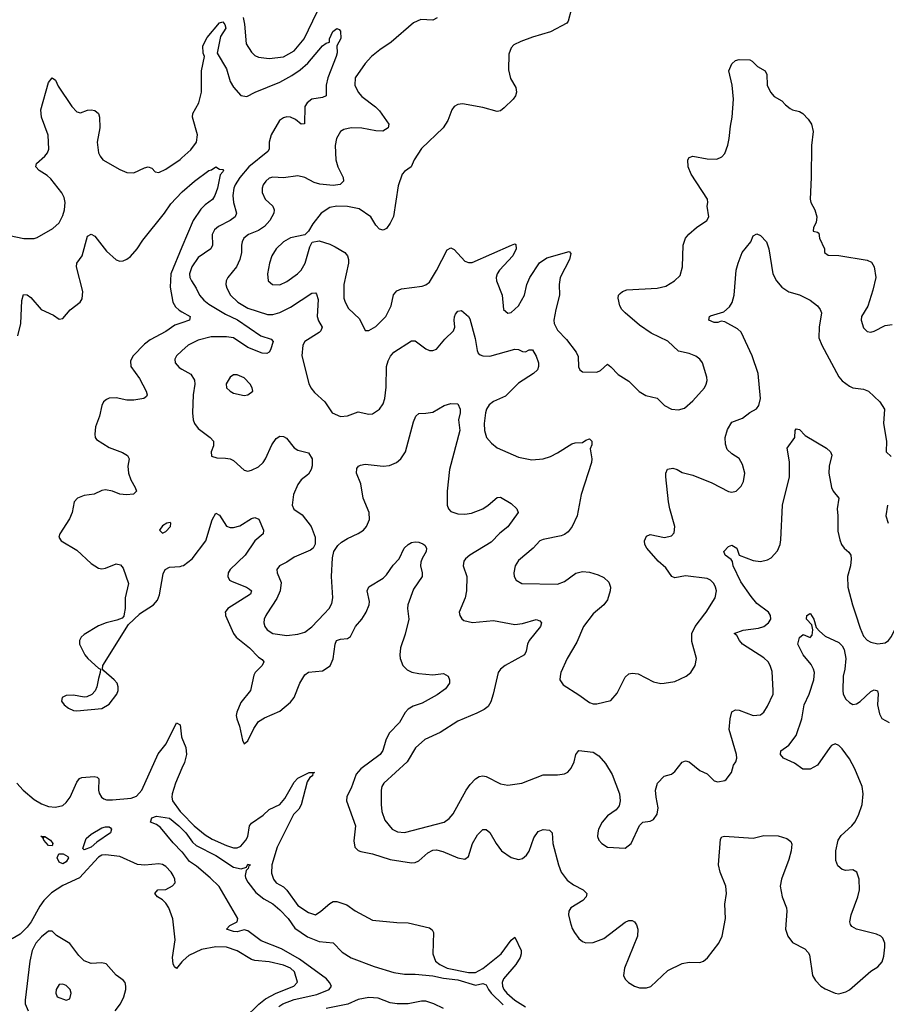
# Model space of a CAD drawing. Header units: inches. Extents: x 1771504 to 1971212, y 471788 to 643615.
# Tile 269 of 587: x 1809088 to 1813957, y 617807 to 623337. Entities that reach past the tile are written whole.
import ezdxf

# ---------------------------------------------------------------- set-up
doc = ezdxf.new("R2010")
doc.units = ezdxf.units.IN
doc.header["$MEASUREMENT"] = 0
for name, color, linetype in [('B8601', 7, 'Continuous'), ('B8602', 7, 'Continuous'), ('B8611', 7, 'Continuous'), ('B8612', 7, 'Continuous')]:
    doc.layers.add(name, color=color, linetype=linetype)

msp = doc.modelspace()

# ---------------------------------------------------------------- linework, layer by layer
at = {"layer": 'B8601', "color": 5}
for points, elevation in [([(1809675.5, 620000), (1809673, 619987), (1809663.4, 619976.6), (1809634.7, 619965.3), (1809574.8, 619950), (1809530, 619932.3), (1809450, 619884.2), (1809432.7, 619870), (1809423.7, 619850), (1809424.2, 619830), (1809454.4, 619770), (1809470.5, 619750), (1809530, 619696), (1809542, 619690), (1809541, 619670), (1809530, 619638), (1809521.3, 619590), (1809511.8, 619568.2), (1809493.3, 619546.7), (1809465.3, 619534.7), (1809450, 619533), (1809390, 619544), (1809350, 619542.4), (1809327.7, 619530), (1809323.8, 619510), (1809338, 619490), (1809362, 619470), (1809390, 619457.6), (1809410, 619455.3), (1809550, 619468.8), (1809590, 619493), (1809633.6, 619550), (1809640.7, 619570), (1809641.6, 619590), (1809635.1, 619610), (1809619.6, 619630), (1809560.2, 619680.2), (1809554, 619690), (1809556, 619710), (1809698.9, 619941.1), (1809760.8, 619999.2), (1809762, 620000)], 420), ([(1809072.9, 619050), (1809106.8, 619010), (1809170, 618957.1), (1809210, 618932.6), (1809250, 618917.5), (1809290, 618914), (1809330, 618923.9), (1809350, 618940.9), (1809371.5, 618970), (1809410, 619054), (1809424.4, 619075.6), (1809438, 619082), (1809505.9, 619085.9), (1809522.7, 619082.7), (1809533.7, 619073.7), (1809530.2, 619010), (1809533.8, 618993.8), (1809546.9, 618970), (1809561.3, 618961.3), (1809576.4, 618956.4), (1809610, 618956.3), (1809714.3, 618965.7), (1809744.3, 618975.7), (1809773.5, 619010), (1809865.9, 619214.1), (1809910.4, 619269.6), (1809970, 619388.2), (1809990, 619376.3), (1809997.5, 619310), (1810000, 619304)], 380), ([(1810000, 619133.8), (1809963.3, 619050), (1809945.4, 618990), (1809942.9, 618970), (1809947.3, 618950), (1809990.5, 618890), (1810000, 618880.4)], 380), ([(1810000, 618664), (1809950, 618714.2), (1809879.8, 618799.8), (1809857.1, 618817.1), (1809822.7, 618830), (1809830, 618854.8), (1809856, 618864), (1809930, 618853.1), (1809983.2, 618810), (1810000, 618792.2)], 360), ([(1810000, 618045), (1809970, 618008.5), (1809957.5, 618017.5), (1809950, 618034), (1809946.4, 618070), (1809961.1, 618170), (1809948.1, 618288.1), (1809926.3, 618350), (1809910, 618374.5), (1809890, 618394.5), (1809862, 618410), (1809848.3, 618430), (1809864, 618450), (1809910, 618452), (1809946.5, 618473.5), (1809962, 618490), (1809960.7, 618510), (1809951.3, 618530), (1809938.9, 618550), (1809910, 618580.4), (1809890, 618591.8), (1809870, 618595.5), (1809790.9, 618589.1), (1809750, 618593.1), (1809650, 618636.6), (1809570, 618646.7), (1809550, 618644.8), (1809530, 618634.3), (1809423.3, 618516.7), (1809330, 618475), (1809266.2, 618433.8), (1809223.8, 618390), (1809201.2, 618358.8), (1809152.9, 618270), (1809130, 618240.6), (1809090, 618202), (1809045.2, 618174.8)], 380), ([(1809625.3, 617770), (1809655, 617810), (1809672.8, 617850), (1809683.7, 617890), (1809685.3, 617910), (1809680.5, 617930), (1809670, 617943.6), (1809630, 617971.6), (1809574.6, 618034.6), (1809550, 618039.7), (1809490, 618037.1), (1809450, 618051.6), (1809421.2, 618081.2), (1809369.4, 618149.4), (1809294.2, 618194.2), (1809270, 618218), (1809250, 618218), (1809210, 618186.6), (1809178.5, 618150), (1809158.9, 618110), (1809144.2, 618050), (1809118, 617830), (1809119.4, 617810), (1809135.4, 617770)], 420)]:
    msp.add_lwpolyline(points, dxfattribs=dict(at, elevation=elevation))
for points, elevation in [([(1809450, 618675.3), (1809442.7, 618682.7), (1809462.3, 618737.7), (1809490, 618762), (1809550, 618797.6), (1809570, 618804.9), (1809590, 618803.8), (1809598, 618798), (1809603.8, 618790), (1809598.7, 618770), (1809522.4, 618717.6), (1809490, 618689.9)], 360), ([(1809270, 618697.2), (1809250, 618699.7), (1809222.9, 618730), (1809220.9, 618739.1), (1809226, 618746), (1809218, 618742), (1809207.6, 618752.4), (1809230, 618750.2), (1809260.3, 618730), (1809274, 618710)], 360), ([(1809330, 618596.3), (1809310, 618605.2), (1809299.6, 618630), (1809307.7, 618652.3), (1809332.7, 618652.7), (1809358.3, 618638.3), (1809363, 618630), (1809350, 618606.9)], 360), ([(1809330, 617920.7), (1809310, 617919.3), (1809293.4, 617890), (1809290.6, 617870), (1809298.8, 617850), (1809349.1, 617830.9), (1809370, 617838), (1809377, 617870), (1809371.6, 617890), (1809350, 617913)], 440)]:
    msp.add_lwpolyline(points, close=True, dxfattribs=dict(at, elevation=elevation))
at = {"layer": 'B8602', "color": 5}
for points, elevation in [([(1809030, 622126), (1809112.1, 622107.9), (1809170, 622108.8), (1809186, 622114), (1809275.1, 622164.9), (1809310, 622197.1), (1809330, 622238), (1809339.8, 622270), (1809344.4, 622310), (1809338.6, 622338.6), (1809324.2, 622364.2), (1809262.9, 622442.9), (1809241.8, 622461.8), (1809197, 622490), (1809178, 622510), (1809182, 622530), (1809230, 622570.4), (1809245.1, 622590), (1809252, 622610), (1809248.7, 622688.7), (1809211.3, 622790), (1809206, 622830), (1809250, 622984.7), (1809270, 623011.3), (1809290, 622998), (1809304.6, 622964.6), (1809380.3, 622850), (1809410, 622820.4), (1809430, 622814.4), (1809470, 622828.4), (1809490.4, 622830.4), (1809510, 622828), (1809530.3, 622810.3), (1809537, 622790), (1809538.3, 622730), (1809523.6, 622650), (1809531.7, 622590), (1809539.5, 622570), (1809554.9, 622550), (1809650, 622495.5), (1809690, 622479.3), (1809730, 622476.4), (1809790, 622505.5), (1809810, 622510.7), (1809830, 622502.8), (1809850, 622482.8), (1809870, 622478), (1809910, 622498.4), (1809990, 622552), (1810000, 622561)], 440), ([(1809078.4, 621561.6), (1809094.8, 621630), (1809100.7, 621759.3), (1809110, 621793.4), (1809130, 621792), (1809150, 621776.5), (1809209.5, 621709.5), (1809278.4, 621678.4), (1809310, 621655.3), (1809330, 621658.7), (1809372.3, 621707.7), (1809428.6, 621750), (1809438.3, 621770), (1809442.9, 621810), (1809406.4, 621950), (1809409.8, 621970), (1809438.8, 622010), (1809470, 622122), (1809490, 622133), (1809510, 622120.4), (1809576.4, 622036.4), (1809630, 621988.8), (1809650, 621981.7), (1809670, 621982.3), (1809690, 621991.6), (1809710, 622006.9), (1809748.7, 622050), (1809780.9, 622099.1), (1809902.4, 622250), (1809937.3, 622302.7), (1810000, 622368.6)], 420), ([(1810000, 622059.4), (1809937.9, 621910), (1809934.1, 621834.1), (1809949.3, 621750), (1809964.2, 621724.2), (1809985, 621705), (1810000, 621696.4)], 420), ([(1810000, 621635.4), (1809959.1, 621620.9), (1809910, 621586.3), (1809820.5, 621539.5), (1809790, 621515.4), (1809724.9, 621450), (1809710, 621422), (1809711.7, 621390), (1809761.3, 621321.3), (1809799.5, 621250), (1809804.9, 621230), (1809799.9, 621220.1), (1809784.7, 621210), (1809730, 621200.3), (1809690, 621199.8), (1809630, 621214.2), (1809590, 621211.7), (1809575.1, 621204.9), (1809559.5, 621190), (1809549.3, 621170.7), (1809536.5, 621110), (1809514.9, 621050), (1809510.3, 621010), (1809512.4, 620990), (1809519.5, 620979.5), (1809590, 620934), (1809666.1, 620906.1), (1809694.3, 620890), (1809702.8, 620870), (1809695.9, 620830), (1809699.3, 620790), (1809712.1, 620752.1), (1809737.4, 620710), (1809743.8, 620690), (1809727.4, 620672.6), (1809688, 620668), (1809650, 620673.1), (1809610, 620688.4), (1809570, 620696.4), (1809550, 620692.8), (1809507.1, 620672.9), (1809450, 620664.1), (1809412.4, 620650), (1809394.6, 620630), (1809382.3, 620570), (1809367.1, 620532.9), (1809313.4, 620450), (1809308, 620430), (1809320.7, 620410), (1809410, 620358.5), (1809490, 620283.6), (1809530, 620256.2), (1809550, 620253), (1809570, 620255.9), (1809630, 620280.7), (1809655.4, 620275.4), (1809670, 620257.1), (1809699.2, 620170), (1809680.9, 620090), (1809681.3, 620030), (1809675.5, 620000)], 420), ([(1810000, 621477.9), (1809969, 621450), (1809960.3, 621430), (1809961.1, 621410), (1809983.7, 621383.7), (1810000, 621374.5)], 440), ([(1809762, 620000), (1809839.6, 620050), (1809862.8, 620077.2), (1809873.6, 620106.4), (1809894.5, 620225.5), (1809906, 620250), (1809930, 620262.6), (1809990, 620266), (1810000, 620269.4)], 420)]:
    msp.add_lwpolyline(points, dxfattribs=dict(at, elevation=elevation))
at = {"layer": 'B8602', "color": 5, "elevation": 440}
msp.add_lwpolyline([(1809932.9, 620512.9), (1809914, 620510), (1809890, 620494), (1809874, 620470), (1809890, 620454), (1809910, 620462), (1809935.3, 620490), (1809938, 620510)], close=True, dxfattribs=at)
at = {"layer": 'B8611', "color": 5}
for points, elevation in [([(1810243.8, 620000), (1810244.5, 619990), (1810290.2, 619890), (1810303.9, 619870), (1810380.2, 619810), (1810430, 619756.4), (1810450, 619744), (1810459.3, 619730), (1810450.4, 619710), (1810412, 619670), (1810404.2, 619655.8), (1810384.4, 619570), (1810330, 619502.9), (1810308.5, 619448.5), (1810304.9, 619430), (1810308.4, 619410), (1810323.1, 619370), (1810339.1, 619290), (1810350, 619271), (1810370, 619287.3), (1810404.2, 619355.8), (1810430, 619396), (1810463.2, 619416.8), (1810550, 619454), (1810610, 619503.5), (1810629.8, 619530), (1810661.6, 619610), (1810690, 619656.9), (1810710, 619672.3), (1810790, 619680.7), (1810832.4, 619707.6), (1810850, 619746.8), (1810860.3, 619830), (1810868.5, 619850), (1810890, 619858.5), (1810930, 619861.1), (1810946.7, 619873.3), (1810975.5, 619930), (1811010, 619970.2), (1811028.9, 620000)], 420), ([(1810476.8, 620000), (1810470.2, 619990), (1810461.3, 619970), (1810459.6, 619950), (1810465.2, 619930), (1810479.5, 619910), (1810510, 619890.2), (1810590, 619878.6), (1810650, 619885.2), (1810690, 619897.4), (1810730, 619927.2), (1810799.1, 620000)], 440), ([(1811270.9, 620000), (1811274.4, 619970), (1811253.7, 619886.3), (1811227.8, 619810), (1811223.9, 619770), (1811226.7, 619750), (1811241.3, 619710), (1811265, 619685), (1811292, 619672), (1811330, 619664.8), (1811410, 619658.6), (1811470, 619664.4), (1811494.9, 619650), (1811504, 619630), (1811502.3, 619610), (1811480.4, 619579.6), (1811434.6, 619545.4), (1811350, 619498), (1811298.9, 619481.1), (1811270, 619464.5), (1811254.1, 619445.9), (1811222.6, 619390), (1811163.5, 619330), (1811144.7, 619290), (1811127.6, 619232.4), (1811113.2, 619210), (1811005.2, 619130), (1810979.3, 619100.7), (1810950, 619020.7), (1810926.1, 618973.9), (1810923.9, 618950), (1810975.8, 618810), (1810966.1, 618726.1), (1810971.8, 618690), (1810990, 618670.3), (1811005.3, 618665.3), (1811070, 618653), (1811170, 618620.6), (1811290, 618602.3), (1811310, 618603.6), (1811330, 618612.7), (1811381.3, 618658.7), (1811410, 618672.1), (1811430, 618675.2), (1811466.1, 618666.1), (1811550, 618629), (1811590, 618623.1), (1811610, 618637.3), (1811632.1, 618710), (1811660.5, 618759.5), (1811690, 618788.4), (1811710, 618788.4), (1811730, 618772.7), (1811764.7, 618710), (1811795.6, 618670), (1811850, 618632.6), (1811890, 618620.9), (1811913.4, 618626.6), (1811935.8, 618644.2), (1811950, 618668.2), (1811977.3, 618742.7), (1812001.7, 618778.2), (1812030, 618788.4), (1812065.2, 618785.2), (1812079.6, 618770), (1812083.9, 618710), (1812114.9, 618590), (1812130.3, 618550), (1812165.1, 618505.1), (1812199.2, 618479.2), (1812253.4, 618450), (1812274, 618430), (1812270.3, 618410), (1812252, 618390), (1812185.5, 618350), (1812174, 618330), (1812172.2, 618310), (1812180.9, 618270), (1812192.4, 618232.4), (1812204.6, 618210), (1812230, 618177.1), (1812250, 618160.4), (1812270, 618152), (1812310, 618154.3), (1812370, 618177.3), (1812490, 618268.9), (1812510, 618277.4), (1812530, 618278.7), (1812543, 618270), (1812554.1, 618254.1), (1812561.5, 618230), (1812559.2, 618190), (1812486.7, 618010), (1812480.3, 617970), (1812490, 617948), (1812508, 617930), (1812542, 617910), (1812570, 617900.2), (1812610, 617899.1), (1812633.4, 617906.6), (1812730, 617997.4), (1812810, 618035.6), (1812850, 618044.2), (1812910, 618041.3), (1812930, 618048.7), (1812952.4, 618067.6), (1813016.4, 618150), (1813034.5, 618190), (1813053.5, 618290), (1813050.8, 618370), (1813058.7, 618430), (1813054.8, 618470), (1813024.2, 618550), (1813015, 618590), (1813025.3, 618734.7), (1813032.8, 618747.2), (1813048.3, 618751.7), (1813210, 618741.1), (1813270, 618754.9), (1813350, 618754.3), (1813398.7, 618738.7), (1813421.4, 618721.4), (1813427.3, 618707.3), (1813423.2, 618670), (1813410, 618620.9), (1813369.2, 618510), (1813361.8, 618470), (1813372.1, 618410), (1813395.9, 618350), (1813398.9, 618330), (1813391.2, 618230), (1813404.2, 618190), (1813430, 618154), (1813498.9, 618118.9), (1813519.1, 618099.1), (1813525, 618085), (1813542.7, 617970), (1813560.4, 617940.4), (1813589.3, 617909.3), (1813613.7, 617893.7), (1813670, 617869.1), (1813690, 617866.7), (1813730, 617877.7), (1813751.2, 617888.8), (1813870, 617994), (1813910, 618017.6), (1813933.4, 618046.6), (1813942.5, 618077.5), (1813948.7, 618128.7), (1813948.5, 618150), (1813938.4, 618178.4), (1813927, 618190), (1813901.5, 618201.5), (1813789.6, 618230), (1813764.1, 618244.1), (1813756, 618256), (1813752.7, 618270), (1813759.9, 618310), (1813798, 618410), (1813806, 618450), (1813804, 618510), (1813792.1, 618550), (1813770, 618563.1), (1813730, 618559.2), (1813710, 618563.5), (1813684.9, 618584.9), (1813674.6, 618614.6), (1813674, 618670), (1813686.2, 618730), (1813704.1, 618755.9), (1813764, 618810), (1813779.8, 618830), (1813801.4, 618870), (1813822.2, 618930), (1813827.5, 618990), (1813821.2, 619030), (1813780.6, 619130), (1813750, 619186.6), (1813710, 619242), (1813690, 619261.1), (1813670, 619269.7), (1813650, 619260.5), (1813640.3, 619250), (1813570, 619149.7), (1813530, 619127.1), (1813488.2, 619128.2), (1813440.9, 619160.9), (1813379.5, 619190), (1813362, 619210), (1813365.2, 619230), (1813410, 619263.1), (1813450, 619317.3), (1813482.7, 619410), (1813495.9, 619490), (1813524.7, 619550), (1813549.8, 619630), (1813553.3, 619670), (1813548.7, 619690), (1813535.7, 619715.7), (1813490.9, 619770), (1813460.4, 619830), (1813470, 619867.7), (1813490, 619884), (1813530, 619868), (1813540.2, 619879.8), (1813543.7, 619910), (1813538.6, 619938.6), (1813509.7, 619970), (1813510, 619991), (1813525.3, 620000)], 420), ([(1811559, 620000), (1811560.4, 619990), (1811571.7, 619971.7), (1811583.7, 619963.7), (1811631.4, 619951.4), (1811750, 619963), (1811870, 619939.8), (1811913.1, 619946.9), (1811990, 619968.5), (1812010, 619960.5), (1812020.5, 619950), (1812013.7, 619930), (1811951.1, 619850), (1811940.7, 619830), (1811933.8, 619790), (1811924.9, 619770), (1811815.8, 619710), (1811790.3, 619690), (1811776, 619670), (1811748.7, 619550), (1811734.8, 619505.2), (1811719.8, 619480.2), (1811697, 619463), (1811656.9, 619443.1), (1811550, 619397.7), (1811450, 619333.3), (1811364.7, 619295.3), (1811312.7, 619247.3), (1811265.2, 619170), (1811134, 619050), (1811123.2, 619030), (1811119.7, 619010), (1811118.3, 618930), (1811122.2, 618890), (1811140.6, 618840.6), (1811180.4, 618790), (1811210, 618776.5), (1811250, 618771.3), (1811473, 618830), (1811501.1, 618850), (1811523.3, 618876.7), (1811596.5, 619010), (1811618.3, 619041.7), (1811650, 619074.3), (1811670, 619086.7), (1811690, 619090.2), (1811710, 619086.9), (1811790, 619046), (1811830, 619038), (1811910, 619050.2), (1812030, 619096.9), (1812110, 619095.8), (1812150, 619102.4), (1812168.2, 619111.8), (1812186.7, 619133.3), (1812203.6, 619170), (1812212.3, 619210), (1812230, 619233), (1812310, 619224.2), (1812342.2, 619202.2), (1812379.2, 619159.2), (1812417.6, 619097.6), (1812458.9, 618990), (1812462.6, 618950), (1812457.2, 618922.8), (1812440.3, 618899.7), (1812390, 618866.6), (1812360.5, 618830), (1812340.5, 618790), (1812336.3, 618770), (1812334, 618750), (1812342, 618730), (1812358.8, 618710), (1812390, 618690.6), (1812490, 618684), (1812524, 618710), (1812570, 618811.3), (1812590, 618831), (1812630, 618836), (1812650, 618844.7), (1812670, 618876), (1812676.3, 618910), (1812663.5, 618970), (1812660.5, 619010), (1812672, 619050), (1812710, 619088.2), (1812750, 619099.1), (1812770, 619114), (1812810, 619166.4), (1812830, 619175.3), (1812850, 619168.7), (1812910, 619121.3), (1812950, 619101.3), (1812990, 619063), (1813010, 619056.3), (1813050, 619064), (1813057.2, 619070), (1813086.6, 619110), (1813099.3, 619150), (1813112.7, 619170), (1813117, 619190), (1813115.6, 619210), (1813074.6, 619350), (1813079.3, 619410), (1813089.8, 619450.2), (1813110, 619460.3), (1813130, 619459.1), (1813210, 619429.3), (1813250, 619433.1), (1813270, 619448.8), (1813290, 619481.6), (1813321.4, 619550), (1813322.2, 619570), (1813315.8, 619675.8), (1813305.3, 619710), (1813293.3, 619730), (1813270, 619753.6), (1813150, 619829.8), (1813132.9, 619850), (1813118, 619878), (1813102, 619890), (1813152.3, 619907.7), (1813239.8, 619920.2), (1813269.5, 619930), (1813295.6, 619950), (1813307.6, 619970), (1813306, 619990), (1813300.5, 620000)], 440), ([(1812310.4, 620000), (1812310, 619999.7), (1812256.1, 619930), (1812218.9, 619841.1), (1812164.9, 619750), (1812128.8, 619670), (1812124.4, 619650), (1812123, 619630), (1812141.1, 619601.1), (1812230, 619545.7), (1812290, 619501.6), (1812310, 619494.9), (1812330, 619494.9), (1812410, 619514.4), (1812445.2, 619554.8), (1812490, 619644.9), (1812510, 619662.4), (1812530, 619666.7), (1812562.6, 619662.6), (1812650, 619617.6), (1812690, 619608.4), (1812710, 619610.3), (1812770, 619620.9), (1812832.3, 619650), (1812859.5, 619670), (1812882.9, 619710), (1812891.5, 619750), (1812864.4, 619844.4), (1812865, 619890), (1812883.5, 619930), (1812937.6, 620000)], 460), ([(1813531.8, 620000), (1813550, 619971), (1813564, 619924), (1813582, 619902), (1813614.6, 619874.6), (1813690, 619838.5), (1813710, 619820.2), (1813720.6, 619800.7), (1813729.6, 619750), (1813723.8, 619690), (1813714.2, 619650), (1813712.6, 619570), (1813715.6, 619550), (1813730, 619521.1), (1813750, 619501.5), (1813770, 619491.5), (1813790, 619494.7), (1813810, 619507.3), (1813870, 619563.5), (1813890, 619573.4), (1813907.4, 619567.4), (1813911.1, 619551.1), (1813907.1, 619490), (1813918.9, 619438.9), (1813933, 619413), (1813974, 619390)], 420), ([(1813783.4, 620000), (1813810, 619919.1), (1813830, 619874.4), (1813850, 619852.2), (1813870, 619840.3), (1813910, 619832), (1813950, 619837), (1813970, 619850.4), (1813987.3, 619872.7), (1814030, 619963.7), (1814112, 620000)], 440), ([(1810000, 619304), (1810022.1, 619250), (1810026, 619210), (1810014.1, 619165.9), (1810000, 619133.8)], 380), ([(1810000, 618880.4), (1810069.3, 618810), (1810130, 618758.9), (1810170, 618734.3), (1810250, 618698.5), (1810290, 618686.4), (1810310, 618686.8), (1810330, 618695.9), (1810359, 618730), (1810370, 618750.4), (1810379.1, 618810), (1810390, 618824.9), (1810456.4, 618870), (1810490, 618900.7), (1810550, 618930.2), (1810577.3, 618962.7), (1810630, 619054.6), (1810650, 619077.4), (1810715.3, 619110), (1810744.7, 619110), (1810735.5, 619104.5), (1810733.4, 619090), (1810718, 619082), (1810702.6, 619057.4), (1810670, 618927.3), (1810656.3, 618903.7), (1810625.9, 618874.1), (1810534.5, 618690), (1810504.2, 618590), (1810503.1, 618543.1), (1810514.2, 618510), (1810530.1, 618490.1), (1810570, 618466.4), (1810588.9, 618448.9), (1810650, 618363), (1810710, 618323.5), (1810750, 618310.2), (1810780.4, 618330), (1810830, 618373.5), (1810850, 618384.4), (1810870, 618383.9), (1810925.6, 618365.6), (1810973.2, 618333.2), (1811070, 618280.7), (1811206.4, 618266.4), (1811270, 618265.2), (1811390, 618236), (1811406.3, 618226.3), (1811413.6, 618210), (1811408.8, 618090), (1811424.2, 618050), (1811448.4, 618030), (1811490, 618011), (1811610, 617986.3), (1811650, 617986.7), (1811690, 618008.9), (1811793, 618090), (1811850, 618168.1), (1811870, 618185.3), (1811906.2, 618110), (1811906.1, 618090), (1811899.3, 618070), (1811875, 618030), (1811806.9, 617950), (1811799.8, 617930), (1811800.3, 617910), (1811807.9, 617890), (1811825.3, 617870), (1811870.6, 617830), (1811930, 617793.5)], 380), ([(1810000, 618792.2), (1810021, 618770), (1810058.6, 618718.6), (1810080.1, 618700.1), (1810190, 618642.2), (1810290, 618578.2), (1810331.8, 618568.2), (1810363.1, 618576.9), (1810370, 618594), (1810384.7, 618590), (1810375.2, 618584.8), (1810372, 618570), (1810360.7, 618559.3), (1810355.3, 618530), (1810357.7, 618517.7), (1810370, 618493.4), (1810415.1, 618435.1), (1810460.2, 618400.2), (1810510, 618371.5), (1810550, 618337.4), (1810597.1, 618290), (1810634.2, 618234.2), (1810705.9, 618185.9), (1810770, 618160.7), (1810850, 618152.4), (1810900.3, 618100.3), (1810950, 618067.6), (1811079.1, 618019.1), (1811190, 617985.3), (1811250, 617977), (1811310, 617976.5), (1811410, 617966.9), (1811470, 617953.4), (1811550, 617944.4), (1811650, 617915.1), (1811690, 617923.9), (1811710, 617916), (1811721.7, 617890), (1811737.9, 617870), (1811805.2, 617805.2)], 360), ([(1810544.7, 617795.3), (1810566.9, 617810), (1810630, 617833.5), (1810757.9, 617862.1), (1810827.3, 617890), (1810839.5, 617910), (1810829.7, 617930), (1810812.6, 617950), (1810661.1, 618061.1), (1810558.3, 618118.3), (1810444.2, 618164.2), (1810370, 618220.7), (1810350, 618226.2), (1810310, 618214.3), (1810290, 618215.8), (1810249.4, 618230), (1810269.3, 618250), (1810309.6, 618270), (1810313.3, 618290), (1810209.1, 618469.1), (1810158.4, 618518.4), (1810082.3, 618582.3), (1810041.8, 618610), (1810002, 618662), (1810000, 618664)], 360), ([(1810351.3, 617730), (1810431.5, 617808.5), (1810470, 617838.2), (1810530, 617870.5), (1810628.5, 617910), (1810648.6, 617931.4), (1810631.3, 617990), (1810609.8, 618010), (1810570, 618026.2), (1810490, 618046.5), (1810410, 618052.5), (1810390, 618058.5), (1810310, 618108.4), (1810250, 618128), (1810190, 618130.9), (1810110, 618115.5), (1810037.7, 618082.3), (1810006.8, 618053.2), (1810000, 618045)], 380), ([(1811470, 617783.1), (1811414.3, 617810), (1811370, 617825.3), (1811345.8, 617825.8), (1811270, 617810.6), (1811209.1, 617809.1), (1811170, 617814.8), (1811102.7, 617842.7), (1811050, 617844.8), (1810990, 617833.7), (1810932.3, 617807.7), (1810810, 617784.1)], 360)]:
    msp.add_lwpolyline(points, dxfattribs=dict(at, elevation=elevation))
at = {"layer": 'B8612', "color": 5}
for points, elevation in [([(1810343.4, 623350), (1810351.2, 623311.2), (1810360.9, 623200.9), (1810390, 623155.6), (1810410, 623136.5), (1810430, 623126), (1810490, 623118.2), (1810570, 623129.4), (1810630, 623163), (1810687.4, 623230), (1810759.4, 623380.6)], 460), ([(1812186.7, 623393.3), (1812170.4, 623329.6), (1812163, 623317), (1812070, 623268), (1811970, 623239.8), (1811904.8, 623215.2), (1811864.9, 623195.1), (1811850, 623179.3), (1811836.7, 623143.3), (1811834.7, 623054.7), (1811845.9, 623005.9), (1811875.6, 622955.6), (1811879.3, 622930), (1811874.4, 622910), (1811861.3, 622890), (1811810, 622841.6), (1811790, 622825.6), (1811770, 622820.7), (1811690, 622843.7), (1811575.3, 622864.7), (1811550, 622861.2), (1811530, 622849.2), (1811516.3, 622830), (1811493, 622770), (1811468.4, 622730), (1811346.3, 622613.7), (1811304.7, 622550), (1811288.4, 622511.6), (1811250, 622485.1), (1811236.9, 622470), (1811215.1, 622404.9), (1811187.6, 622232.4), (1811170, 622194), (1811150, 622164.2), (1811130, 622154.7), (1811110, 622160.5), (1811090, 622183.6), (1811061.3, 622230), (1810994.8, 622274.8), (1810930, 622287.2), (1810870, 622289.8), (1810830, 622282.4), (1810781.1, 622250), (1810734.4, 622190), (1810710.4, 622149.6), (1810690.5, 622129.5), (1810610, 622112.1), (1810570, 622089.8), (1810530, 622051), (1810504.7, 622010), (1810492.3, 621970), (1810479.6, 621910), (1810484.9, 621870), (1810509.2, 621849.2), (1810550, 621847.2), (1810590, 621866.2), (1810648.4, 621910), (1810669.1, 621930.9), (1810692.1, 621970), (1810718.7, 622061.3), (1810732, 622088), (1810770, 622094.9), (1810830, 622076.5), (1810861.4, 622061.4), (1810914.3, 622030), (1810930.2, 622010), (1810935.5, 621990), (1810936.5, 621970), (1810910.2, 621849.8), (1810910, 621774), (1810916, 621750), (1810935.9, 621715.9), (1810997, 621657), (1811030, 621591), (1811050, 621590.7), (1811090, 621613.4), (1811145.6, 621670), (1811175.8, 621730), (1811189, 621791), (1811206.6, 621813.4), (1811233.8, 621826.2), (1811350, 621840.9), (1811370, 621847.6), (1811390, 621863.1), (1811430, 621928.5), (1811490, 622044.4), (1811510, 622056.4), (1811530, 622046.7), (1811590, 621980.9), (1811610, 621973.6), (1811630, 621974.2), (1811851.1, 622071.1), (1811870, 622078), (1811875.3, 622075.3), (1811877.3, 622050), (1811858.7, 622010), (1811784.7, 621930), (1811771.3, 621910), (1811764.9, 621890), (1811767.7, 621870), (1811799.7, 621790), (1811805.7, 621710), (1811830, 621688.7), (1811850, 621692), (1811891.5, 621730), (1811924.8, 621790), (1811937.7, 621850), (1811953.7, 621890), (1812008.7, 621971.3), (1812050, 621999.4), (1812174.8, 622034.8), (1812184.7, 622024.7), (1812178, 621990), (1812124.2, 621890), (1812119.4, 621850), (1812121.9, 621790), (1812100.1, 621710), (1812090.2, 621650.2), (1812091, 621631), (1812110, 621593.4), (1812161, 621541), (1812215.3, 621470), (1812226.1, 621446.1), (1812228.4, 621388.4), (1812236, 621370), (1812250, 621358.8), (1812330, 621357.1), (1812352.4, 621367.6), (1812390, 621402), (1812410, 621387.7), (1812450, 621344.9), (1812510, 621307.7), (1812569, 621249), (1812605.8, 621225.9), (1812670, 621210.6), (1812710.6, 621170), (1812750, 621150.3), (1812790, 621146), (1812824, 621156), (1812870, 621197.1), (1812935.1, 621270), (1812945.6, 621290), (1812951.5, 621310), (1812949.6, 621330), (1812923.7, 621410), (1812909.3, 621430), (1812886.7, 621446.7), (1812850, 621462.4), (1812790, 621475.6), (1812730, 621531.1), (1812636, 621576), (1812570, 621622), (1812489.6, 621690), (1812472, 621710), (1812460.7, 621730), (1812450, 621774), (1812453.2, 621790), (1812461.2, 621798.8), (1812475.3, 621810), (1812500.1, 621819.9), (1812670, 621830.2), (1812719, 621841), (1812767.3, 621870), (1812798.8, 621901.2), (1812812.1, 621950), (1812815.6, 622070), (1812829.8, 622110), (1812847.7, 622132.3), (1812890, 622170.4), (1812949.4, 622210), (1812960.9, 622230), (1812951.5, 622290), (1812955.4, 622310), (1812952.1, 622330), (1812861.1, 622470), (1812844.8, 622510), (1812842, 622550), (1812850, 622562.8), (1812870, 622570.4), (1812950, 622554.9), (1813005.4, 622554.6), (1813033.6, 622566.4), (1813050, 622586), (1813067.1, 622632.9), (1813074.5, 622670), (1813081, 622739), (1813091.1, 622790), (1813098.3, 622890), (1813091.2, 622970), (1813072, 623050), (1813089.4, 623090), (1813110, 623107.7), (1813130, 623113), (1813190, 623111), (1813204, 623104), (1813234.2, 623074.2), (1813277.1, 623050), (1813286.4, 623030), (1813288.8, 622970), (1813306.3, 622930), (1813326.5, 622906.5), (1813370, 622882), (1813390, 622859.1), (1813417.7, 622837.7), (1813430.3, 622830.3), (1813470, 622822), (1813488, 622810), (1813518.9, 622778.9), (1813537.6, 622750), (1813546.3, 622710), (1813536.5, 622630), (1813535.6, 622450), (1813528.8, 622330), (1813533.7, 622310), (1813555.8, 622270), (1813566.4, 622230), (1813562.5, 622197.5), (1813548.2, 622170), (1813546.8, 622150), (1813570, 622144.7), (1813577.3, 622137.3), (1813582, 622110), (1813610.4, 622050), (1813610.8, 622030), (1813630, 622014), (1813690, 622012.9), (1813850, 621986), (1813874.7, 621974.7), (1813889.2, 621949.2), (1813897.6, 621890), (1813882.4, 621817.6), (1813852.7, 621727.3), (1813818.4, 621670), (1813815.8, 621650), (1813830, 621606.8), (1813850, 621585.5), (1813870, 621582.4), (1813890, 621587), (1813950, 621619.5), (1813990, 621626)], 480), ([(1810000, 622561), (1810050, 622606), (1810082.3, 622650), (1810086.8, 622690), (1810058.7, 622790), (1810061.5, 622810), (1810095, 622870), (1810109.9, 622930), (1810109.8, 623050), (1810127.4, 623130), (1810119.3, 623150), (1810116.4, 623190), (1810142.2, 623237.8), (1810210, 623319.1), (1810230, 623325.5), (1810241.3, 623310), (1810245.7, 623290), (1810216.7, 623243.3), (1810197.1, 623150), (1810250, 623060.3), (1810271.6, 622990), (1810290, 622957.7), (1810330, 622912), (1810365.1, 622905.1), (1810410.6, 622929.4), (1810550, 622985.9), (1810616.7, 623023.3), (1810663.6, 623056.4), (1810706.3, 623093.7), (1810790, 623190.3), (1810810, 623205.5), (1810829.3, 623210.7), (1810829.3, 623229.3), (1810847.6, 623270), (1810870, 623287.3), (1810882.8, 623282.8), (1810890, 623272), (1810891.9, 623231.9), (1810870.5, 623190), (1810871.3, 623151.3), (1810866.4, 623130), (1810820.2, 623010), (1810810.2, 622970), (1810810.2, 622909.8), (1810790, 622901), (1810730, 622890.8), (1810703.6, 622870), (1810690.2, 622849.8), (1810687.9, 622752.1), (1810670, 622751.2), (1810637.1, 622777.1), (1810610, 622789.9), (1810590, 622791.1), (1810570, 622785.6), (1810547.8, 622770), (1810500.5, 622690), (1810489.6, 622650), (1810489.5, 622610), (1810482.4, 622597.6), (1810376, 622510), (1810324.2, 622450), (1810298.2, 622410), (1810291.2, 622390), (1810286.4, 622350), (1810290.1, 622310), (1810306, 622250), (1810298.2, 622230), (1810270, 622209.2), (1810204.6, 622175.4), (1810183, 622157), (1810170.1, 622129.9), (1810170.9, 622070), (1810162.6, 622050), (1810090, 622002.2), (1810055.9, 621950), (1810042.6, 621910), (1810044.1, 621890), (1810053.4, 621870), (1810079.8, 621830), (1810098.2, 621790), (1810122.4, 621762.4), (1810150, 621739.8), (1810244.1, 621684.1), (1810312.3, 621652.3), (1810442.1, 621562.1), (1810502, 621542), (1810512.9, 621530), (1810497.3, 621482.7), (1810490, 621469.6), (1810477.5, 621462.5), (1810450, 621464.6), (1810370, 621495.3), (1810290, 621549.9), (1810250, 621556), (1810163.6, 621556.4), (1810090, 621537.9), (1810035.6, 621510), (1810000, 621477.9)], 440), ([(1811433.2, 623346.8), (1811410, 623335.1), (1811341.3, 623338.7), (1811300.4, 623319.6), (1811174.9, 623210), (1811112, 623168), (1811065.3, 623130), (1811030, 623091.5), (1810972.9, 623010), (1810971.5, 622970), (1810989.1, 622930), (1811010, 622906.3), (1811087.6, 622847.6), (1811110, 622824.9), (1811162.4, 622750), (1811159.3, 622730), (1811128.9, 622711.1), (1811090, 622712.7), (1811011.4, 622728.6), (1810950.3, 622729.7), (1810910, 622720.5), (1810890, 622709.4), (1810867.4, 622670), (1810860.8, 622630), (1810864, 622550), (1810876.3, 622510), (1810906, 622450), (1810907.9, 622430), (1810888.7, 622411.3), (1810850, 622405.6), (1810774.3, 622414.3), (1810743.5, 622423.5), (1810690, 622450.9), (1810650, 622461.1), (1810570, 622449.8), (1810510, 622452.4), (1810490, 622446.6), (1810470.4, 622430), (1810456.9, 622410), (1810450.3, 622390), (1810450, 622366), (1810467, 622330), (1810510.2, 622290.2), (1810517.3, 622270), (1810516.2, 622250), (1810494, 622210), (1810464, 622176), (1810430, 622153.2), (1810374.4, 622130), (1810347.9, 622110), (1810337.7, 622090), (1810334, 622070), (1810334, 622030), (1810325.7, 621990), (1810305.4, 621950), (1810257.7, 621890), (1810249, 621870), (1810247.1, 621850), (1810252.1, 621830), (1810273.5, 621790), (1810313.2, 621750), (1810370, 621717.5), (1810480.7, 621680.7), (1810510, 621681.7), (1810550, 621693.5), (1810610, 621722.1), (1810730, 621801.1), (1810750, 621803.6), (1810756.5, 621796.5), (1810765.2, 621765.2), (1810758.7, 621670), (1810766.3, 621646.3), (1810787.7, 621610), (1810780.9, 621590), (1810770, 621579.8), (1810690.2, 621529.8), (1810678.9, 621510), (1810672.6, 621450), (1810713.3, 621293.3), (1810723.7, 621270), (1810744.2, 621244.2), (1810802.6, 621190), (1810844.4, 621130), (1810890, 621109), (1810930, 621112.9), (1810990, 621134.4), (1811050, 621121.6), (1811070, 621124.4), (1811110, 621150.6), (1811130, 621179.1), (1811140.4, 621210), (1811147, 621273), (1811148.6, 621390), (1811157.9, 621422.1), (1811172.1, 621447.9), (1811191.2, 621470), (1811290, 621534), (1811310, 621534.4), (1811370, 621488), (1811390, 621479.3), (1811410, 621479.3), (1811430, 621486), (1811476.5, 621543.5), (1811525.3, 621590), (1811532.9, 621610), (1811528.8, 621650), (1811532, 621668), (1811536.6, 621683.4), (1811550, 621700.5), (1811570, 621703.8), (1811610, 621670.4), (1811617.2, 621657.2), (1811647, 621547), (1811659.3, 621479.3), (1811664.9, 621464.9), (1811675.3, 621455.3), (1811690, 621449), (1811730, 621446.9), (1811870, 621486), (1811890, 621484.9), (1811912.7, 621472.7), (1811930, 621472.2), (1811950, 621483.8), (1811970, 621483), (1811990, 621446.8), (1812002.6, 621410), (1812003.1, 621390), (1811997.4, 621370), (1811975.3, 621350), (1811890, 621295.3), (1811817, 621223), (1811750, 621193), (1811725.7, 621174.3), (1811710.9, 621150), (1811704.8, 621130), (1811697.6, 621070), (1811699.3, 621030), (1811711.7, 620990), (1811738.2, 620958.2), (1811770, 620933.1), (1811890, 620880.8), (1811965.7, 620865.7), (1812029.8, 620870.2), (1812070, 620883.6), (1812110, 620903.6), (1812190, 620955.2), (1812210, 620960.9), (1812250, 620962), (1812270, 620976), (1812290, 620982.8), (1812302.8, 620970), (1812302.8, 620950), (1812293.4, 620926.6), (1812303.2, 620870), (1812301.8, 620850), (1812242, 620670), (1812219.6, 620550), (1812191.4, 620490), (1812170, 620460.5), (1812150, 620446.2), (1812130, 620438.2), (1812030, 620418.3), (1812010, 620409.6), (1811972.4, 620370), (1811890, 620299.5), (1811872.7, 620270), (1811864.4, 620230), (1811866, 620210), (1811877.3, 620190), (1811910.4, 620170.4), (1812110, 620166.9), (1812150, 620181.5), (1812212.2, 620227.8), (1812250, 620238.9), (1812290, 620235), (1812339, 620219), (1812370, 620204.6), (1812398.7, 620178.7), (1812408, 620150), (1812406.4, 620130), (1812390, 620079.6), (1812369.4, 620050.6), (1812310.4, 620000)], 460), ([(1810000, 622368.6), (1810001.4, 622370), (1810070, 622430.2), (1810150, 622490.3), (1810165.4, 622494.6), (1810190, 622510.6), (1810210, 622498), (1810230, 622494.8), (1810233, 622490), (1810230, 622482), (1810214, 622466), (1810199.1, 622390), (1810184.9, 622350), (1810172, 622328), (1810130, 622297.5), (1810106.4, 622273.6), (1810062.6, 622210), (1810000, 622059.4)], 420), ([(1812937.6, 620000), (1812945.3, 620010), (1812995.1, 620090), (1813002.6, 620130), (1812998.3, 620150), (1812988, 620170), (1812970, 620189.6), (1812950, 620198.7), (1812830, 620213.2), (1812770, 620201.8), (1812751.8, 620210), (1812718.6, 620258.6), (1812676, 620296), (1812611.1, 620370), (1812599.7, 620390), (1812598.9, 620410), (1812610, 620436.3), (1812630, 620446), (1812711, 620429), (1812750, 620438), (1812765.6, 620454.4), (1812769.6, 620490), (1812740.5, 620590), (1812733.7, 620630), (1812719.4, 620770), (1812718.9, 620790), (1812727.6, 620812.4), (1812757.5, 620817.5), (1812781.6, 620810), (1812810, 620794), (1812870, 620779.6), (1812976.9, 620736.9), (1813070, 620686.4), (1813090, 620683.8), (1813113.2, 620690), (1813142.4, 620717.6), (1813155.8, 620744.2), (1813161.6, 620790), (1813150, 620839), (1813130, 620872.7), (1813090, 620898), (1813064.1, 620924.1), (1813053.1, 620953.1), (1813051.9, 620990), (1813065.1, 621034.9), (1813090, 621075.8), (1813150, 621098.7), (1813190, 621130.4), (1813227.9, 621152.1), (1813242, 621170), (1813251.1, 621210), (1813236.5, 621350), (1813204.2, 621450), (1813142, 621582), (1813120.9, 621600.9), (1813050, 621640.9), (1813030, 621644.5), (1813010, 621636.9), (1812990, 621636.3), (1812959.5, 621650), (1812964.5, 621670), (1812970, 621673.4), (1813043.9, 621696.1), (1813075.8, 621724.2), (1813092, 621748), (1813102.8, 621790), (1813114.5, 621930), (1813124.8, 621970), (1813148.2, 622030), (1813195.8, 622090), (1813210, 622122.8), (1813230, 622134), (1813250, 622124.9), (1813284, 622090), (1813298, 622050), (1813320.7, 621910), (1813339.6, 621870), (1813370, 621834), (1813410, 621808.7), (1813470, 621791.8), (1813530, 621762), (1813570.1, 621730.1), (1813586.2, 621710), (1813594, 621690), (1813580.2, 621610), (1813579, 621550), (1813594.3, 621510), (1813691, 621331), (1813710, 621308.5), (1813750, 621278), (1813770, 621270.3), (1813830, 621261.3), (1813858, 621250), (1813920.2, 621190), (1813947.9, 621150), (1813941.3, 621070), (1813959.1, 620970), (1813957.1, 620910), (1813984.8, 620884.8)], 460), ([(1810000, 621696.4), (1810046.4, 621670), (1810041.3, 621650), (1810000, 621635.4)], 420), ([(1810000, 621374.5), (1810050, 621346.5), (1810070, 621312.7), (1810073, 621290), (1810062.1, 621230), (1810058.8, 621130), (1810062.8, 621090), (1810069.4, 621069.4), (1810090, 621041.7), (1810158.4, 620990), (1810177.1, 620970), (1810176.7, 620943.3), (1810164, 620910), (1810166.4, 620886.4), (1810195.9, 620875.9), (1810244.7, 620875.3), (1810270, 620870.3), (1810290, 620861.1), (1810350, 620806.4), (1810370, 620802.4), (1810390, 620806.7), (1810430, 620826.7), (1810455.8, 620850), (1810470, 620870.6), (1810503.9, 620950), (1810530, 620984.2), (1810550, 620997.7), (1810570, 620996.5), (1810586.5, 620986.5), (1810630, 620931.8), (1810650, 620919), (1810710, 620904.4), (1810731.2, 620871.2), (1810732.1, 620832.1), (1810726.5, 620810), (1810710, 620784.4), (1810670, 620752.4), (1810650, 620727), (1810626.7, 620670), (1810619.5, 620610), (1810628.2, 620588.2), (1810675.4, 620555.4), (1810726.3, 620490), (1810749.1, 620430), (1810749.1, 620390.9), (1810736.4, 620370), (1810721.4, 620358.6), (1810630, 620317.8), (1810590, 620290.8), (1810547.7, 620270), (1810532.4, 620250), (1810535.3, 620230), (1810556.7, 620176.7), (1810551.6, 620130), (1810533.6, 620086.4), (1810476.8, 620000)], 440), ([(1810799.1, 620000), (1810827.6, 620030), (1810842, 620058), (1810848, 620090), (1810840.3, 620210), (1810846.1, 620313.9), (1810854, 620350), (1810875.8, 620384.2), (1810896.8, 620403.2), (1810930, 620423.7), (1810990, 620450.6), (1811019.3, 620470), (1811036.2, 620490), (1811053.6, 620530), (1811051.5, 620570), (1811017.4, 620650), (1811004.4, 620730), (1810980.5, 620790), (1810983.3, 620816.7), (1810991.1, 620828.9), (1811003.9, 620836.1), (1811030, 620840.9), (1811130, 620829.2), (1811165.8, 620834.2), (1811204.5, 620850), (1811229.6, 620870), (1811255.3, 620910), (1811300.6, 621079.4), (1811314.5, 621110), (1811330, 621125.5), (1811370, 621126.4), (1811410, 621133.4), (1811473.2, 621170), (1811510, 621182.4), (1811550, 621178.8), (1811562.4, 621150), (1811563.7, 621130), (1811554, 621090), (1811561.6, 621030), (1811503.5, 620810), (1811490.3, 620690), (1811490.4, 620610), (1811497.1, 620590), (1811510, 620575.5), (1811550, 620561.1), (1811590, 620559.5), (1811626.4, 620566.4), (1811690, 620590.3), (1811720.7, 620610), (1811770, 620653), (1811790, 620654.9), (1811850, 620620.4), (1811882, 620590), (1811888, 620570), (1811830.6, 620489.4), (1811786.8, 620453.2), (1811737.6, 620402.4), (1811617, 620330), (1811593.1, 620310), (1811584.4, 620295.6), (1811579.7, 620270), (1811599.6, 620210), (1811598.9, 620130), (1811590.2, 620089.8), (1811557.6, 620010), (1811559, 620000)], 440), ([(1813300.5, 620000), (1813295.1, 620010), (1813230, 620058.5), (1813197.6, 620097.6), (1813140.8, 620180.8), (1813097.8, 620270), (1813093.6, 620293.6), (1813085.9, 620305.9), (1813052.3, 620330), (1813043.7, 620350), (1813070, 620379.1), (1813090, 620385.5), (1813118.4, 620370), (1813130.8, 620330), (1813210, 620300.2), (1813250, 620294), (1813290, 620303.7), (1813310, 620315.3), (1813345.5, 620354.5), (1813360.3, 620390), (1813364.5, 620415.5), (1813374, 620610), (1813413.5, 620770), (1813413.5, 620853.5), (1813400.5, 620930), (1813443.6, 620990), (1813445.1, 621030), (1813450, 621038.8), (1813470, 621035.5), (1813501.7, 621001.7), (1813622, 620930), (1813643.8, 620910), (1813651.5, 620891.5), (1813636, 620830), (1813634.9, 620790), (1813648.7, 620710), (1813658.7, 620690), (1813690.6, 620650), (1813680.4, 620590), (1813684.9, 620550), (1813685.1, 620465.1), (1813695.3, 620415.3), (1813705.7, 620390), (1813720.4, 620370), (1813747.1, 620347.1), (1813757.4, 620330), (1813760.2, 620310), (1813756.2, 620270), (1813738.9, 620210), (1813741.7, 620150), (1813766.9, 620050), (1813783.4, 620000)], 440), ([(1813964.2, 620610), (1813955.5, 620550), (1813967.3, 620510)], 460), ([(1810000, 620269.4), (1810007.9, 620272.1), (1810057, 620310), (1810133.5, 620410), (1810170, 620527.7), (1810190, 620564.9), (1810210, 620554.9), (1810250, 620493.1), (1810270, 620485.6), (1810290, 620485), (1810325.2, 620494.8), (1810390, 620535.3), (1810410, 620542), (1810432, 620532), (1810457.3, 620470), (1810456.5, 620450), (1810409.2, 620410.8), (1810355.1, 620330), (1810271.3, 620250), (1810259.1, 620230), (1810256.9, 620210), (1810267.7, 620190), (1810281.6, 620181.6), (1810363.1, 620150), (1810379.2, 620139.2), (1810390.2, 620130), (1810384.4, 620110), (1810256.9, 620030), (1810243.2, 620010), (1810243.8, 620000)], 420), ([(1811028.9, 620000), (1811035.2, 620010), (1811051.2, 620050), (1811053.8, 620070), (1811041, 620130), (1811048.9, 620151.1), (1811130, 620199.7), (1811150, 620220.2), (1811186, 620274), (1811219.8, 620310), (1811248.7, 620370), (1811270, 620390.3), (1811290, 620401.3), (1811310, 620404.4), (1811330, 620403), (1811353, 620393), (1811365.2, 620385.2), (1811374, 620370), (1811372.4, 620350), (1811349.2, 620310.8), (1811342.7, 620290), (1811340.3, 620270), (1811350.4, 620230), (1811350.3, 620210), (1811301.4, 620138.6), (1811269.4, 620050), (1811267.3, 620030), (1811270.9, 620000)], 420), ([(1813525.3, 620000), (1813530, 620002.8), (1813531.8, 620000)], 420)]:
    msp.add_lwpolyline(points, dxfattribs=dict(at, elevation=elevation))
at = {"layer": 'B8612', "color": 5, "elevation": 460}
msp.add_lwpolyline([(1810310, 621342.9), (1810290, 621342), (1810270.3, 621329.7), (1810248.9, 621291.1), (1810250.6, 621270), (1810270.7, 621250), (1810290, 621239.5), (1810350, 621226.4), (1810370, 621230.6), (1810397.2, 621250), (1810394.5, 621270), (1810382.9, 621290), (1810350, 621325.1)], close=True, dxfattribs=at)

doc.saveas('drawing.dxf')
